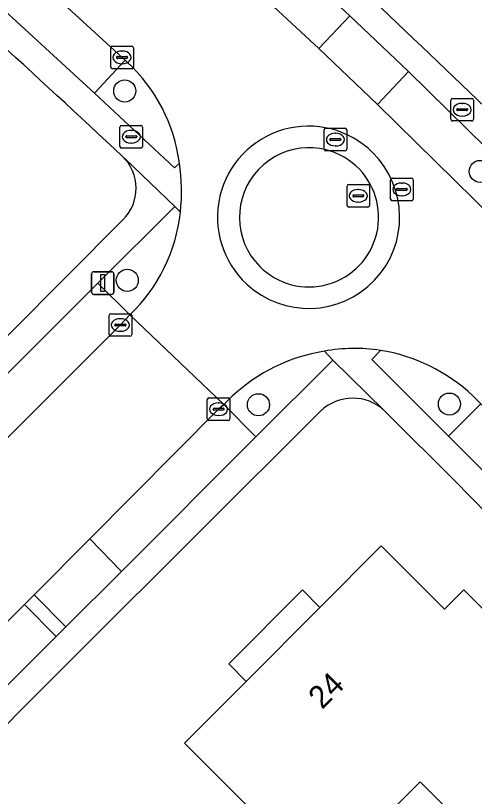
# Model space of a CAD drawing. Extents: x 160455 to 162082, y 388339 to 389736.
# Drawn here: x 160886.91 to 160907.21, y 389287.09 to 389321.6 of the extents above; entities that cross this region are included whole.
import ezdxf

# ---------------------------------------------------------------- set-up
doc = ezdxf.new("R2010")
doc.units = 0
for name, color, linetype in [('IMGEO_Boom', 7, 'Continuous'), ('IMGEO_Brandkraan', 7, 'Continuous'), ('IMGEO_Erf', 7, 'Continuous'), ('IMGEO_Groenvoorziening', 7, 'Continuous'), ('IMGEO_Kolk', 7, 'Continuous'), ('IMGEO_Lichtmast', 7, 'Continuous'), ('IMGEO_Pand', 7, 'Continuous'), ('IMGEO_Pand_nummerreeks', 7, 'Continuous'), ('IMGEO_Pand_overbouw', 7, 'Continuous'), ('IMGEO_Parkeervlak_open', 7, 'Continuous'), ('IMGEO_Rijbaan_lokaal_gesloten', 7, 'Continuous'), ('IMGEO_Rijbaan_lokaal_open', 7, 'Continuous'), ('IMGEO_Rioolput', 7, 'Continuous'), ('IMGEO_Voetpad_open', 7, 'Continuous')]:
    doc.layers.add(name, color=color, linetype=linetype)

msp = doc.modelspace()

# ---------------------------------------------------------------- linework, layer by layer
at = {"layer": 'IMGEO_Boom'}
for centre in [(160891.739, 389318.272), (160907.464, 389314.713), (160891.849, 389309.902), (160897.656, 389304.399), (160906.105, 389304.432)]:
    msp.add_circle(centre, 0.489, dxfattribs=at)
at = {"layer": 'IMGEO_Brandkraan'}
for p, q in [((160906.167, 389317.018), (160906.167, 389317.87)), ((160906.242, 389317.944), (160907.094, 389317.944)), ((160907.168, 389317.87), (160907.168, 389317.018)), ((160906.655, 389317.724), (160906.68, 389317.724)), ((160906.426, 389317.438), (160906.426, 389317.45)), ((160906.864, 389317.401), (160906.466, 389317.401)), ((160906.469, 389317.487), (160906.867, 389317.487)), ((160906.91, 389317.45), (160906.91, 389317.438)), ((160907.094, 389316.944), (160906.242, 389316.944)), ((160906.678, 389317.164), (160906.653, 389317.164)), ((160891.528, 389315.823), (160891.528, 389316.675)), ((160891.603, 389316.749), (160892.455, 389316.749)), ((160892.016, 389316.529), (160892.041, 389316.529)), ((160892.529, 389316.675), (160892.529, 389315.823)), ((160891.787, 389316.243), (160891.787, 389316.255)), ((160892.225, 389316.206), (160891.827, 389316.206)), ((160891.83, 389316.292), (160892.228, 389316.292)), ((160892.271, 389316.255), (160892.271, 389316.243)), ((160892.039, 389315.969), (160892.014, 389315.969)), ((160892.455, 389315.749), (160891.603, 389315.749))]:
    msp.add_line(p, q, dxfattribs=at)
for points in [[(160906.167, 389317.018), (160906.167, 389317.87)], [(160906.242, 389317.944), (160907.094, 389317.944)], [(160907.168, 389317.87), (160907.168, 389317.018)], [(160907.094, 389316.944), (160906.242, 389316.944)], [(160891.528, 389315.823), (160891.528, 389316.675)], [(160891.603, 389316.749), (160892.455, 389316.749)], [(160892.529, 389316.675), (160892.529, 389315.823)], [(160892.455, 389315.749), (160891.603, 389315.749)]]:
    msp.add_lwpolyline(points, dxfattribs=at)
for centre, radius, start, end in [((160906.244, 389317.868), 0.0765, 91.552, 178.448), ((160906.244, 389317.868), 0.0765, 91.552, 178.448), ((160907.092, 389317.868), 0.0765, 1.552, 88.448), ((160907.092, 389317.868), 0.0765, 1.552, 88.448), ((160906.466, 389317.447), 0.0403, 85.8775, 175.7526), ((160906.463, 389317.437), 0.0366, 178.938, 274.7102), ((160906.867, 389317.444), 0.043, 264.8664, 352.4533), ((160906.871, 389317.449), 0.0386, 1.7309, 96.639), ((160906.244, 389317.02), 0.0765, 181.552, 268.448), ((160906.244, 389317.02), 0.0765, 181.552, 268.448), ((160907.092, 389317.02), 0.0765, 271.552, 358.448), ((160907.092, 389317.02), 0.0765, 271.552, 358.448), ((160891.605, 389316.673), 0.0765, 91.552, 178.448), ((160891.605, 389316.673), 0.0765, 91.552, 178.448), ((160892.453, 389316.673), 0.0765, 1.552, 88.448), ((160892.453, 389316.673), 0.0765, 1.552, 88.448), ((160891.827, 389316.252), 0.0403, 85.8775, 175.7526), ((160891.824, 389316.242), 0.0366, 178.938, 274.7102), ((160892.228, 389316.249), 0.043, 264.8664, 352.4533), ((160892.232, 389316.254), 0.0386, 1.7309, 96.639), ((160891.605, 389315.825), 0.0765, 181.552, 268.448), ((160891.605, 389315.825), 0.0765, 181.552, 268.448), ((160892.453, 389315.825), 0.0765, 271.552, 358.448), ((160892.453, 389315.825), 0.0765, 271.552, 358.448)]:
    msp.add_arc(centre, radius, start, end, dxfattribs=at)
for centre, major_axis, ratio, start_param, end_param in [((160906.654, 389317.444), (-0.387, 0.002), 0.722429, 4.712389, 7.853982), ((160906.679, 389317.444), (-0.39, 0.002), 0.717154, 1.570796, 4.712389), ((160892.015, 389316.249), (-0.387, 0.002), 0.722429, 4.712389, 7.853982), ((160892.04, 389316.249), (-0.39, 0.002), 0.717154, 1.570796, 4.712389)]:
    msp.add_ellipse(centre, major_axis=major_axis, ratio=ratio, start_param=start_param, end_param=end_param, dxfattribs=at)
at = {"layer": 'IMGEO_Erf'}
for points in [[(160849.645, 389270.639), (160849.77, 389270.765), (160861.147, 389282.143), (160864.704, 389285.7), (160871.005, 389292.001), (160871.091, 389291.94), (160881.702, 389302.588), (160891.652, 389312.574)], [(160900.397, 389304.112), (160889.626, 389293.379), (160867.245, 389270.976), (160846.216, 389250), (160833.909, 389237.724), (160832.397, 389236.292), (160844.925, 389210.52), (160845.146, 389210.064), (160857.93, 389221.775), (160881.681, 389246.302), (160902.239, 389267.711)], [(160906.501, 389300.875), (160903.232, 389304.131)]]:
    msp.add_lwpolyline(points, dxfattribs=at)
msp.add_lwpolyline([(160894.382, 389289.448), (160897.104, 389292.173), (160900.369, 389295.444), (160903.086, 389298.164), (160905.888, 389295.361), (160906.744, 389296.217), (160910.002, 389292.95), (160909.613, 389292.561), (160910.158, 389292.017), (160909.614, 389291.473), (160914.047, 389287.043), (160909.778, 389282.768), (160904.809, 389287.73), (160899.607, 389282.52), (160896.33, 389285.793), (160897.185, 389286.649)], close=True, dxfattribs=at)
for centre, radius, start, end in [((160480.608, 388875.839), 601.782, 46.919212, 48.430974), ((160629.112, 389030.417), 400.057, 44.66971, 46.9193), ((160890.304, 389313.971), 1.941, 313.9894, 46.3787), ((160901.824, 389302.649), 2.044, 46.4681, 134.2999), ((160577.162, 388973.948), 464.053, 42.67676, 44.78939)]:
    msp.add_arc(centre, radius, start, end, dxfattribs=at)
at = {"layer": 'IMGEO_Groenvoorziening'}
for points in [[(160891.835, 389319.559), (160891.751, 389319.634), (160890.398, 389318.168), (160893.943, 389314.869), (160894.157, 389315.082)], [(160894.204, 389312.917), (160893.962, 389313.171), (160890.552, 389309.774), (160891.965, 389308.376)], [(160896.495, 389304.774), (160896.127, 389304.406), (160897.541, 389302.991), (160900.943, 389306.373), (160900.57, 389306.766)], [(160903.052, 389306.803), (160902.669, 389306.396), (160906.062, 389303.017), (160907.494, 389304.436), (160907.145, 389304.79)]]:
    msp.add_lwpolyline(points, dxfattribs=at)
for centre, radius, start, end in [((160886.868, 389314.142), 7.349, 7.3471, 47.48), ((160886.882, 389313.705), 7.364, 313.6478, 353.8598), ((160901.761, 389299.166), 7.693, 98.9045, 133.1974), ((160901.848, 389299.188), 7.71, 46.6054, 81.0173)]:
    msp.add_arc(centre, radius, start, end, dxfattribs=at)
at = {"layer": 'IMGEO_Kolk'}
for p, q in [((160891.119, 389319.328), (160891.119, 389320.18)), ((160891.194, 389320.254), (160892.046, 389320.254)), ((160891.607, 389320.034), (160891.632, 389320.034)), ((160892.12, 389320.18), (160892.12, 389319.328)), ((160891.378, 389319.748), (160891.378, 389319.76)), ((160891.816, 389319.711), (160891.418, 389319.711)), ((160891.421, 389319.797), (160891.819, 389319.797)), ((160891.862, 389319.76), (160891.862, 389319.748)), ((160892.046, 389319.254), (160891.194, 389319.254)), ((160891.63, 389319.474), (160891.605, 389319.474)), ((160891.045, 389307.501), (160891.045, 389308.353)), ((160891.12, 389308.427), (160891.972, 389308.427)), ((160891.533, 389308.207), (160891.558, 389308.207)), ((160892.046, 389308.353), (160892.046, 389307.501)), ((160891.304, 389307.921), (160891.304, 389307.933)), ((160891.742, 389307.884), (160891.344, 389307.884)), ((160891.347, 389307.97), (160891.745, 389307.97)), ((160891.788, 389307.933), (160891.788, 389307.921)), ((160891.556, 389307.647), (160891.531, 389307.647)), ((160891.972, 389307.427), (160891.12, 389307.427)), ((160895.388, 389303.779), (160895.388, 389304.631)), ((160895.463, 389304.705), (160896.315, 389304.705)), ((160895.876, 389304.485), (160895.901, 389304.485)), ((160896.389, 389304.631), (160896.389, 389303.779)), ((160895.647, 389304.199), (160895.647, 389304.211)), ((160896.085, 389304.162), (160895.687, 389304.162)), ((160895.69, 389304.248), (160896.088, 389304.248)), ((160896.131, 389304.211), (160896.131, 389304.199)), ((160895.899, 389303.925), (160895.874, 389303.925)), ((160896.315, 389303.705), (160895.463, 389303.705))]:
    msp.add_line(p, q, dxfattribs=at)
for points in [[(160891.119, 389319.328), (160891.119, 389320.18)], [(160891.194, 389320.254), (160892.046, 389320.254)], [(160892.12, 389320.18), (160892.12, 389319.328)], [(160892.046, 389319.254), (160891.194, 389319.254)], [(160891.045, 389307.501), (160891.045, 389308.353)], [(160891.12, 389308.427), (160891.972, 389308.427)], [(160892.046, 389308.353), (160892.046, 389307.501)], [(160891.972, 389307.427), (160891.12, 389307.427)], [(160895.388, 389303.779), (160895.388, 389304.631)], [(160895.463, 389304.705), (160896.315, 389304.705)], [(160896.389, 389304.631), (160896.389, 389303.779)], [(160896.315, 389303.705), (160895.463, 389303.705)]]:
    msp.add_lwpolyline(points, dxfattribs=at)
for centre, radius, start, end in [((160891.196, 389320.178), 0.0765, 91.552, 178.448), ((160891.196, 389320.178), 0.0765, 91.552, 178.448), ((160892.044, 389320.178), 0.0765, 1.552, 88.448), ((160892.044, 389320.178), 0.0765, 1.552, 88.448), ((160891.418, 389319.757), 0.0403, 85.8775, 175.7526), ((160891.415, 389319.747), 0.0366, 178.938, 274.7102), ((160891.819, 389319.754), 0.043, 264.8664, 352.4533), ((160891.823, 389319.759), 0.0386, 1.7309, 96.639), ((160891.196, 389319.33), 0.0765, 181.552, 268.448), ((160891.196, 389319.33), 0.0765, 181.552, 268.448), ((160892.044, 389319.33), 0.0765, 271.552, 358.448), ((160892.044, 389319.33), 0.0765, 271.552, 358.448), ((160891.122, 389308.351), 0.0765, 91.552, 178.448), ((160891.122, 389308.351), 0.0765, 91.552, 178.448), ((160891.97, 389308.351), 0.0765, 1.552, 88.448), ((160891.97, 389308.351), 0.0765, 1.552, 88.448), ((160891.344, 389307.93), 0.0403, 85.8775, 175.7526), ((160891.341, 389307.92), 0.0366, 178.938, 274.7102), ((160891.745, 389307.927), 0.043, 264.8664, 352.4533), ((160891.749, 389307.932), 0.0386, 1.7309, 96.639), ((160891.122, 389307.503), 0.0765, 181.552, 268.448), ((160891.122, 389307.503), 0.0765, 181.552, 268.448), ((160891.97, 389307.503), 0.0765, 271.552, 358.448), ((160891.97, 389307.503), 0.0765, 271.552, 358.448), ((160895.465, 389304.629), 0.0765, 91.552, 178.448), ((160895.465, 389304.629), 0.0765, 91.552, 178.448), ((160896.313, 389304.629), 0.0765, 1.552, 88.448), ((160896.313, 389304.629), 0.0765, 1.552, 88.448), ((160895.687, 389304.208), 0.0403, 85.8775, 175.7526), ((160895.684, 389304.198), 0.0366, 178.938, 274.7102), ((160896.088, 389304.205), 0.043, 264.8664, 352.4533), ((160896.092, 389304.21), 0.0386, 1.7309, 96.639), ((160895.465, 389303.781), 0.0765, 181.552, 268.448), ((160895.465, 389303.781), 0.0765, 181.552, 268.448), ((160896.313, 389303.781), 0.0765, 271.552, 358.448), ((160896.313, 389303.781), 0.0765, 271.552, 358.448)]:
    msp.add_arc(centre, radius, start, end, dxfattribs=at)
for centre, major_axis, ratio, start_param, end_param in [((160891.606, 389319.754), (-0.387, 0.002), 0.722429, 4.712389, 7.853982), ((160891.631, 389319.754), (-0.39, 0.002), 0.717154, 1.570796, 4.712389), ((160891.532, 389307.927), (-0.387, 0.002), 0.722429, 4.712389, 7.853982), ((160891.557, 389307.927), (-0.39, 0.002), 0.717154, 1.570796, 4.712389), ((160895.875, 389304.205), (-0.387, 0.002), 0.722429, 4.712389, 7.853982), ((160895.9, 389304.205), (-0.39, 0.002), 0.717154, 1.570796, 4.712389)]:
    msp.add_ellipse(centre, major_axis=major_axis, ratio=ratio, start_param=start_param, end_param=end_param, dxfattribs=at)
at = {"layer": 'IMGEO_Lichtmast'}
for p, q in [((160890.369, 389310.282), (160891.159, 389310.282)), ((160891.159, 389310.282), (160890.369, 389310.282)), ((160890.269, 389309.382), (160890.269, 389310.182)), ((160890.269, 389310.182), (160890.269, 389309.382)), ((160891.259, 389310.182), (160891.259, 389309.382)), ((160891.259, 389309.382), (160891.259, 389310.182)), ((160891.159, 389309.282), (160890.369, 389309.282)), ((160890.369, 389309.282), (160891.159, 389309.282))]:
    msp.add_line(p, q, dxfattribs=at)
msp.add_lwpolyline([(160890.689, 389310.157), (160890.839, 389310.157), (160890.839, 389309.407), (160890.689, 389309.407), (160890.689, 389310.157)], dxfattribs=at)
for centre, start, end in [((160890.369, 389310.182), 90, 180), ((160890.369, 389310.182), 90, 180), ((160891.159, 389310.182), 0, 90), ((160891.159, 389310.182), 360, 90), ((160890.369, 389309.382), 180, 270), ((160890.369, 389309.382), 180, 270), ((160891.159, 389309.382), 270, 0), ((160891.159, 389309.382), 270, 0)]:
    msp.add_arc(centre, 0.1, start, end, dxfattribs=at)
at = {"layer": 'IMGEO_Pand'}
msp.add_lwpolyline([(160900.369, 389295.444), (160897.104, 389292.173), (160894.382, 389289.448), (160897.185, 389286.649), (160896.33, 389285.793), (160899.607, 389282.52), (160904.809, 389287.73), (160909.778, 389282.768), (160914.047, 389287.043), (160909.614, 389291.473), (160910.158, 389292.017), (160909.613, 389292.561), (160910.002, 389292.95), (160906.744, 389296.217), (160905.888, 389295.361), (160903.086, 389298.164)], close=True, dxfattribs=at)
at = {"layer": 'IMGEO_Pand_overbouw'}
msp.add_lwpolyline([(160900.369, 389295.444), (160899.599, 389296.216), (160896.339, 389292.952), (160897.104, 389292.173)], close=True, dxfattribs=at)
at = {"layer": 'IMGEO_Parkeervlak_open'}
for points in [[(160891.531, 389328.296), (160900.321, 389320.148), (160901.696, 389321.594), (160892.889, 389329.765)], [(160891.751, 389319.634), (160891.619, 389319.752), (160886.274, 389324.661), (160884.939, 389323.178), (160890.398, 389318.168)], [(160904.296, 389319.131), (160902.92, 389317.666), (160911.485, 389309.259), (160912.92, 389310.664)], [(160870.28, 389289.553), (160871.723, 389288.141), (160877.421, 389293.854), (160891.545, 389307.928), (160891.965, 389308.376), (160890.552, 389309.774)], [(160891.593, 389297.036), (160897.541, 389302.991), (160896.127, 389304.406), (160895.89, 389304.204), (160890.188, 389298.472)]]:
    msp.add_lwpolyline(points, close=True, dxfattribs=at)
msp.add_lwpolyline([(160907.746, 389304.19), (160907.494, 389304.436), (160906.062, 389303.017)], dxfattribs=at)
msp.add_arc((160593.31, 388989.66), 442.726, 42.20975, 45.05538, dxfattribs=at)
at = {"layer": 'IMGEO_Rijbaan_lokaal_gesloten'}
for points in [[(160911.485, 389309.259), (160902.92, 389317.666), (160900.321, 389320.148), (160891.531, 389328.296), (160888.956, 389330.637), (160879.951, 389338.556), (160877.325, 389340.82), (160875.942, 389341.983), (160869.711, 389347.22), (160868.603, 389348.147), (160865.899, 389350.346), (160856.488, 389357.754), (160853.716, 389359.879), (160853.616, 389359.944), (160844.138, 389367.076), (160841.338, 389369.143), (160837.313, 389372.006), (160830.05, 389377.07), (160827.184, 389379.025), (160817.362, 389385.583), (160814.445, 389387.468), (160805.366, 389393.166)], [(160814.084, 389380.309), (160817.209, 389378.269), (160819.024, 389377.061), (160828.645, 389370.503), (160831.507, 389368.499), (160833.338, 389367.197), (160842.231, 389360.775), (160845.041, 389358.705), (160849.892, 389355.021), (160855.76, 389350.439), (160858.507, 389348.279), (160865.491, 389342.655), (160869.244, 389339.515), (160871.919, 389337.262), (160879.645, 389330.591), (160883.699, 389326.99), (160886.274, 389324.661), (160891.619, 389319.752), (160891.751, 389319.634), (160891.835, 389319.559)], [(160891.965, 389308.376), (160896.127, 389304.406), (160896.495, 389304.774)], [(160907.145, 389304.79), (160907.494, 389304.436), (160907.746, 389304.19)]]:
    msp.add_lwpolyline(points, dxfattribs=at)
msp.add_lwpolyline([(160895.89, 389304.204), (160896.127, 389304.406), (160891.965, 389308.376), (160891.545, 389307.928), (160877.421, 389293.854), (160871.723, 389288.141), (160875.951, 389284.22), (160881.993, 389290.255), (160884.846, 389293.124), (160887.308, 389295.575), (160887.728, 389296.003), (160890.188, 389298.472)], close=True, dxfattribs=at)
for centre, radius, start, end in [((160886.868, 389314.142), 7.349, 7.3471, 47.48), ((160899.868, 389312.69), 4.027, 45.2814, 227.4153), ((160899.874, 389312.685), 4.027, 227.3022, 45.3945), ((160885.661, 389313.815), 8.59, 354.002, 8.4853), ((160886.882, 389313.705), 7.364, 313.6478, 353.8598), ((160901.917, 389299.675), 7.217, 80.9519, 100.7562), ((160901.761, 389299.166), 7.693, 98.9045, 133.1974), ((160901.848, 389299.188), 7.71, 46.6054, 81.0173)]:
    msp.add_arc(centre, radius, start, end, dxfattribs=at)
at = {"layer": 'IMGEO_Rijbaan_lokaal_open'}
for centre, radius, start, end in [((160899.868, 389312.69), 4.027, 45.2814, 227.4153), ((160899.894, 389312.685), 3.079, 47.6637, 224.811), ((160899.894, 389312.685), 3.079, 47.6637, 224.811), ((160899.874, 389312.685), 4.027, 227.3022, 45.3945), ((160899.892, 389312.688), 3.079, 224.8845, 47.5903), ((160899.892, 389312.688), 3.079, 224.8845, 47.5903)]:
    msp.add_arc(centre, radius, start, end, dxfattribs=at)
at = {"layer": 'IMGEO_Rioolput'}
for p, q in [((160900.558, 389315.698), (160900.558, 389316.55)), ((160900.633, 389316.624), (160901.485, 389316.624)), ((160901.559, 389316.55), (160901.559, 389315.698)), ((160900.86, 389316.167), (160901.258, 389316.167)), ((160901.046, 389316.404), (160901.071, 389316.404)), ((160900.817, 389316.118), (160900.817, 389316.13)), ((160901.255, 389316.081), (160900.857, 389316.081)), ((160901.069, 389315.844), (160901.044, 389315.844)), ((160901.301, 389316.13), (160901.301, 389316.118)), ((160901.485, 389315.624), (160900.633, 389315.624)), ((160903.573, 389314.421), (160904.425, 389314.421)), ((160901.647, 389314.137), (160902.499, 389314.137)), ((160903.498, 389313.495), (160903.498, 389314.347)), ((160903.986, 389314.201), (160904.011, 389314.201)), ((160904.499, 389314.347), (160904.499, 389313.495)), ((160901.572, 389313.211), (160901.572, 389314.063)), ((160902.06, 389313.917), (160902.085, 389313.917)), ((160902.573, 389314.063), (160902.573, 389313.211)), ((160903.757, 389313.915), (160903.757, 389313.927)), ((160904.195, 389313.878), (160903.797, 389313.878)), ((160903.8, 389313.964), (160904.198, 389313.964)), ((160904.241, 389313.927), (160904.241, 389313.915)), ((160901.831, 389313.631), (160901.831, 389313.643)), ((160902.269, 389313.594), (160901.871, 389313.594)), ((160901.874, 389313.68), (160902.272, 389313.68)), ((160902.315, 389313.643), (160902.315, 389313.631)), ((160904.425, 389313.421), (160903.573, 389313.421)), ((160904.009, 389313.641), (160903.984, 389313.641)), ((160902.499, 389313.137), (160901.647, 389313.137)), ((160902.083, 389313.357), (160902.058, 389313.357))]:
    msp.add_line(p, q, dxfattribs=at)
for points in [[(160900.558, 389315.698), (160900.558, 389316.55)], [(160900.633, 389316.624), (160901.485, 389316.624)], [(160901.559, 389316.55), (160901.559, 389315.698)], [(160901.485, 389315.624), (160900.633, 389315.624)], [(160903.573, 389314.421), (160904.425, 389314.421)], [(160901.647, 389314.137), (160902.499, 389314.137)], [(160903.498, 389313.495), (160903.498, 389314.347)], [(160904.499, 389314.347), (160904.499, 389313.495)], [(160901.572, 389313.211), (160901.572, 389314.063)], [(160902.573, 389314.063), (160902.573, 389313.211)], [(160904.425, 389313.421), (160903.573, 389313.421)], [(160902.499, 389313.137), (160901.647, 389313.137)]]:
    msp.add_lwpolyline(points, dxfattribs=at)
for centre, radius, start, end in [((160900.635, 389316.548), 0.0765, 91.552, 178.448), ((160900.635, 389316.548), 0.0765, 91.552, 178.448), ((160901.483, 389316.548), 0.0765, 1.552, 88.448), ((160901.483, 389316.548), 0.0765, 1.552, 88.448), ((160900.857, 389316.127), 0.0403, 85.8775, 175.7526), ((160901.262, 389316.129), 0.0386, 1.7309, 96.639), ((160900.854, 389316.117), 0.0366, 178.938, 274.7102), ((160901.258, 389316.124), 0.043, 264.8664, 352.4533), ((160900.635, 389315.7), 0.0765, 181.552, 268.448), ((160900.635, 389315.7), 0.0765, 181.552, 268.448), ((160901.483, 389315.7), 0.0765, 271.552, 358.448), ((160901.483, 389315.7), 0.0765, 271.552, 358.448), ((160903.575, 389314.345), 0.0765, 91.552, 178.448), ((160903.575, 389314.345), 0.0765, 91.552, 178.448), ((160904.423, 389314.345), 0.0765, 1.552, 88.448), ((160904.423, 389314.345), 0.0765, 1.552, 88.448), ((160901.649, 389314.061), 0.0765, 91.552, 178.448), ((160901.649, 389314.061), 0.0765, 91.552, 178.448), ((160902.497, 389314.061), 0.0765, 1.552, 88.448), ((160902.497, 389314.061), 0.0765, 1.552, 88.448), ((160903.797, 389313.924), 0.0403, 85.8775, 175.7526), ((160903.794, 389313.914), 0.0366, 178.938, 274.7102), ((160904.198, 389313.921), 0.043, 264.8664, 352.4533), ((160904.202, 389313.926), 0.0386, 1.7309, 96.639), ((160901.871, 389313.64), 0.0403, 85.8775, 175.7526), ((160901.868, 389313.63), 0.0366, 178.938, 274.7102), ((160902.272, 389313.637), 0.043, 264.8664, 352.4533), ((160902.276, 389313.642), 0.0386, 1.7309, 96.639), ((160903.575, 389313.497), 0.0765, 181.552, 268.448), ((160903.575, 389313.497), 0.0765, 181.552, 268.448), ((160904.423, 389313.497), 0.0765, 271.552, 358.448), ((160904.423, 389313.497), 0.0765, 271.552, 358.448), ((160901.649, 389313.213), 0.0765, 181.552, 268.448), ((160901.649, 389313.213), 0.0765, 181.552, 268.448), ((160902.497, 389313.213), 0.0765, 271.552, 358.448), ((160902.497, 389313.213), 0.0765, 271.552, 358.448)]:
    msp.add_arc(centre, radius, start, end, dxfattribs=at)
for centre, major_axis, ratio, start_param, end_param in [((160901.045, 389316.124), (-0.387, 0.002), 0.722429, 4.712389, 7.853982), ((160901.07, 389316.124), (-0.39, 0.002), 0.717154, 1.570796, 4.712389), ((160903.985, 389313.921), (-0.387, 0.002), 0.722429, 4.712389, 7.853982), ((160904.01, 389313.921), (-0.39, 0.002), 0.717154, 1.570796, 4.712389), ((160902.059, 389313.637), (-0.387, 0.002), 0.722429, 4.712389, 7.853982), ((160902.084, 389313.637), (-0.39, 0.002), 0.717154, 1.570796, 4.712389)]:
    msp.add_ellipse(centre, major_axis=major_axis, ratio=ratio, start_param=start_param, end_param=end_param, dxfattribs=at)
at = {"layer": 'IMGEO_Voetpad_open'}
for points in [[(160890.309, 389332.114), (160892.889, 389329.765), (160901.696, 389321.594), (160904.296, 389319.131), (160912.92, 389310.664), (160915.347, 389308.175)], [(160894.157, 389315.082), (160893.943, 389314.869), (160890.398, 389318.168), (160884.939, 389323.178), (160882.359, 389325.49)], [(160867.83, 389287.079), (160870.28, 389289.553), (160890.552, 389309.774), (160893.962, 389313.171), (160891.778, 389315.254), (160891.643, 389315.376)], [(160891.643, 389315.376), (160891.778, 389315.254), (160893.962, 389313.171), (160894.204, 389312.917)], [(160891.652, 389312.574), (160881.702, 389302.588), (160871.091, 389291.94), (160871.005, 389292.001), (160864.704, 389285.7), (160861.147, 389282.143), (160849.77, 389270.765), (160849.645, 389270.639), (160847.51, 389268.486), (160847.059, 389268.028)], [(160900.57, 389306.766), (160900.943, 389306.373), (160903.211, 389304.153), (160903.232, 389304.131), (160906.501, 389300.875)], [(160906.062, 389303.017), (160902.669, 389306.396), (160903.052, 389306.803)], [(160903.232, 389304.131), (160903.211, 389304.153), (160900.943, 389306.373), (160897.541, 389302.991), (160891.593, 389297.036), (160889.133, 389294.59), (160888.704, 389294.164), (160886.248, 389291.702), (160877.348, 389282.798), (160874.893, 389280.341), (160865.987, 389271.421), (160863.543, 389268.957), (160849.509, 389254.958)], [(160867.245, 389270.976), (160889.626, 389293.379), (160900.397, 389304.112)]]:
    msp.add_lwpolyline(points, dxfattribs=at)
for points in [[(160904.296, 389319.131), (160901.696, 389321.594), (160900.321, 389320.148), (160902.92, 389317.666)], [(160891.593, 389297.036), (160890.188, 389298.472), (160887.728, 389296.003), (160889.133, 389294.59)], [(160888.704, 389294.164), (160889.133, 389294.59), (160887.728, 389296.003), (160887.308, 389295.575)], [(160888.704, 389294.164), (160887.308, 389295.575), (160884.846, 389293.124), (160886.248, 389291.702)]]:
    msp.add_lwpolyline(points, close=True, dxfattribs=at)
for centre, radius, start, end in [((160480.608, 388875.839), 601.782, 46.919212, 48.430974), ((160629.112, 389030.417), 400.057, 44.66971, 46.9193), ((160890.304, 389313.971), 1.941, 313.9894, 46.3787), ((160885.661, 389313.815), 8.59, 354.002, 8.4853), ((160901.917, 389299.675), 7.217, 80.9519, 100.7562), ((160901.824, 389302.649), 2.044, 46.4681, 134.2999), ((160593.31, 388989.66), 442.726, 42.20975, 45.05538), ((160577.162, 388973.948), 464.053, 42.67676, 44.78939)]:
    msp.add_arc(centre, radius, start, end, dxfattribs=at)

# ---------------------------------------------------------------- texts
at = {"layer": 'IMGEO_Pand_nummerreeks'}
msp.add_text('24', height=1, rotation=45.0395, dxfattribs=at).set_placement((160900.471, 389290.903))

doc.saveas('drawing.dxf')
